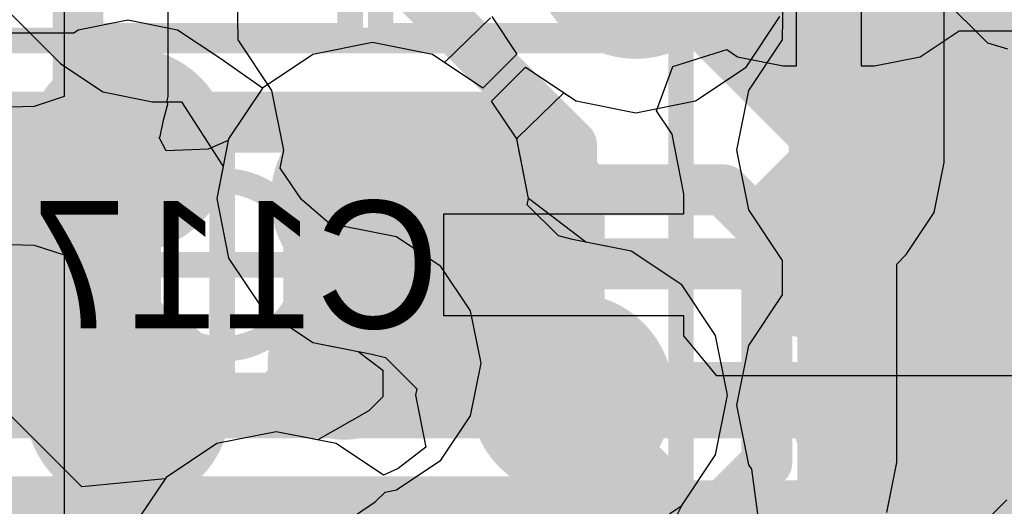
# Model space of a CAD drawing. Header units: millimetres. Extents: x -2 to 68, y -2 to 27.4.
# Tile 310 of 594: x 36.4 to 38.3, y 10.8 to 11.8. Entities that reach past the tile are written whole.
import ezdxf

# ---------------------------------------------------------------- set-up
doc = ezdxf.new("R2010")
doc.units = ezdxf.units.MM
for name, color, linetype in [('BottomLayer', 5, 'Continuous'), ('BottomPaste', 16, 'Continuous'), ('BottomSolder', 6, 'Continuous'), ('DrillGuide', 244, 'Continuous'), ('Mechanical10', 56, 'Continuous'), ('Mechanical17', 56, 'Continuous'), ('Mechanical6', 56, 'Continuous'), ('MidLayer1', 16, 'Continuous'), ('MidLayer2', 76, 'Continuous'), ('MidLayer3', 90, 'Continuous'), ('MidLayer4', 156, 'Continuous'), ('MidLayer5', 130, 'Continuous'), ('MidLayer6', 216, 'Continuous'), ('MidLayer7', 6, 'Continuous'), ('MidLayer8', 54, 'Continuous'), ('MultiLayer', 9, 'Continuous'), ('TopLayer', 1, 'Continuous'), ('TopPaste', 8, 'Continuous'), ('TopSolder', 216, 'Continuous'), ('ViaHoleLayer', 16, 'Continuous')]:
    doc.layers.add(name, color=color, linetype=linetype)

# ---------------------------------------------------------------- blocks, each defined once
blk = doc.blocks.new('CAP_0201_B_95')
at = {"layer": 'Mechanical6', "const_width": 0.05}
for points in [[(-0.53, 0.27), (-0.53, -0.27)], [(-0.53, 0.27), (0.53, 0.27)], [(-0.53, -0.27), (0.53, -0.27)]]:
    blk.add_lwpolyline(points, dxfattribs=at)
at = {"layer": 'Mechanical6', "const_width": 0.025}
for points in [[(-0.5425, 0.27, 1), (-0.5175, 0.27, 1)], [(-0.5425, 0.27, 1), (-0.5175, 0.27, 1)], [(-0.5425, -0.27, 1), (-0.5175, -0.27, 1)], [(-0.5425, -0.27, 1), (-0.5175, -0.27, 1)]]:
    blk.add_lwpolyline(points, format="xyb", close=True, dxfattribs=at)
blk = doc.blocks.new('CAP_0402_B_219')
at = {"layer": 'BottomLayer', "const_width": 0.1508}
for points in [[(-0.6746, 0.1392, 1), (-0.5238, 0.1392, 1)], [(-0.3462, 0.1392, 1), (-0.1954, 0.1392, 1)], [(0.1954, 0.1392, 1), (0.3462, 0.1392, 1)], [(0.5238, 0.1392, 1), (0.6746, 0.1392, 1)], [(-0.6746, -0.1392, 1), (-0.5238, -0.1392, 1)], [(-0.3462, -0.1392, 1), (-0.1954, -0.1392, 1)], [(0.1954, -0.1392, 1), (0.3462, -0.1392, 1)], [(0.5238, -0.1392, 1), (0.6746, -0.1392, 1)]]:
    blk.add_lwpolyline(points, format="xyb", close=True, dxfattribs=at)
at = {"layer": 'BottomLayer'}
for points in [[(-0.2708, 0.29), (-0.5992, 0.29), (-0.2708, -0.29), (-0.5992, -0.29)], [(0.2708, -0.29), (0.5992, -0.29), (0.2708, 0.29), (0.5992, 0.29)], [(-0.12, 0.1392), (-0.75, 0.1392), (-0.12, -0.1392), (-0.75, -0.1392)], [(0.12, -0.1392), (0.75, -0.1392), (0.12, 0.1392), (0.75, 0.1392)]]:
    blk.add_solid(points, dxfattribs=at)
at = {"layer": 'BottomPaste', "const_width": 0.1508}
for points in [[(-0.6746, 0.1392, 1), (-0.5238, 0.1392, 1)], [(-0.3462, 0.1392, 1), (-0.1954, 0.1392, 1)], [(0.1954, 0.1392, 1), (0.3462, 0.1392, 1)], [(0.5238, 0.1392, 1), (0.6746, 0.1392, 1)], [(-0.6746, -0.1392, 1), (-0.5238, -0.1392, 1)], [(-0.3462, -0.1392, 1), (-0.1954, -0.1392, 1)], [(0.1954, -0.1392, 1), (0.3462, -0.1392, 1)], [(0.5238, -0.1392, 1), (0.6746, -0.1392, 1)]]:
    blk.add_lwpolyline(points, format="xyb", close=True, dxfattribs=at)
at = {"layer": 'BottomPaste'}
for points in [[(-0.2708, 0.29), (-0.5992, 0.29), (-0.2708, -0.29), (-0.5992, -0.29)], [(0.2708, -0.29), (0.5992, -0.29), (0.2708, 0.29), (0.5992, 0.29)], [(-0.12, 0.1392), (-0.75, 0.1392), (-0.12, -0.1392), (-0.75, -0.1392)], [(0.12, -0.1392), (0.75, -0.1392), (0.12, 0.1392), (0.75, 0.1392)]]:
    blk.add_solid(points, dxfattribs=at)
at = {"layer": 'BottomSolder', "const_width": 0.1508}
for points in [[(-0.6746, 0.1392, 1), (-0.5238, 0.1392, 1)], [(-0.3462, 0.1392, 1), (-0.1954, 0.1392, 1)], [(0.1954, 0.1392, 1), (0.3462, 0.1392, 1)], [(0.5238, 0.1392, 1), (0.6746, 0.1392, 1)], [(-0.6746, -0.1392, 1), (-0.5238, -0.1392, 1)], [(-0.3462, -0.1392, 1), (-0.1954, -0.1392, 1)], [(0.1954, -0.1392, 1), (0.3462, -0.1392, 1)], [(0.5238, -0.1392, 1), (0.6746, -0.1392, 1)]]:
    blk.add_lwpolyline(points, format="xyb", close=True, dxfattribs=at)
at = {"layer": 'BottomSolder'}
for points in [[(-0.2708, 0.29), (-0.5992, 0.29), (-0.2708, -0.29), (-0.5992, -0.29)], [(0.2708, -0.29), (0.5992, -0.29), (0.2708, 0.29), (0.5992, 0.29)], [(-0.12, 0.1392), (-0.75, 0.1392), (-0.12, -0.1392), (-0.75, -0.1392)], [(0.12, -0.1392), (0.75, -0.1392), (0.12, 0.1392), (0.75, 0.1392)]]:
    blk.add_solid(points, dxfattribs=at)
at = {"layer": 'Mechanical10', "const_width": 0.12}
for points in [[(0.53, 0.28), (-0.53, 0.28)], [(-0.53, 0.28), (-0.53, -0.28)], [(0.53, 0.28), (0.53, -0.28)], [(0.53, -0.28), (-0.53, -0.28)]]:
    blk.add_lwpolyline(points, dxfattribs=at)
at = {"layer": 'Mechanical10', "const_width": 0.06}
for points in [[(-0.56, 0.28, 1), (-0.5, 0.28, 1)], [(-0.56, 0.28, 1), (-0.5, 0.28, 1)], [(0.5, 0.28, 1), (0.56, 0.28, 1)], [(0.5, 0.28, 1), (0.56, 0.28, 1)], [(-0.56, -0.28, 1), (-0.5, -0.28, 1)], [(-0.56, -0.28, 1), (-0.5, -0.28, 1)], [(0.5, -0.28, 1), (0.56, -0.28, 1)], [(0.5, -0.28, 1), (0.56, -0.28, 1)]]:
    blk.add_lwpolyline(points, format="xyb", close=True, dxfattribs=at)
at = {"layer": 'Mechanical6', "const_width": 0.05}
for points in [[(0.9, 0.44), (-0.9, 0.44)], [(-0.9, 0.44), (-0.9, -0.44)], [(0.9, 0.44), (0.9, -0.44)], [(0, 0.22), (0, -0.22)], [(0.22, 0), (-0.22, 0)], [(0.9, -0.44), (-0.9, -0.44)]]:
    blk.add_lwpolyline(points, dxfattribs=at)
at = {"layer": 'Mechanical6'}
for points, const_width in [([(-0.9125, 0.44, 1), (-0.8875, 0.44, 1)], 0.025), ([(-0.9125, 0.44, 1), (-0.8875, 0.44, 1)], 0.025), ([(0.8875, 0.44, 1), (0.9125, 0.44, 1)], 0.025), ([(0.8875, 0.44, 1), (0.9125, 0.44, 1)], 0.025), ([(-0.0125, 0.22, 1), (0.0125, 0.22, 1)], 0.025), ([(0.165, 0, 1), (-0.165, 0, 1)], 0.05), ([(-0.2325, 0, 1), (-0.2075, 0, 1)], 0.025), ([(-0.1775, 0, 1), (-0.1525, 0, 1)], 0.025), ([(0.1525, 0, 1), (0.1775, 0, 1)], 0.025), ([(0.2075, 0, 1), (0.2325, 0, 1)], 0.025), ([(-0.0125, -0.22, 1), (0.0125, -0.22, 1)], 0.025), ([(-0.9125, -0.44, 1), (-0.8875, -0.44, 1)], 0.025), ([(-0.9125, -0.44, 1), (-0.8875, -0.44, 1)], 0.025), ([(0.8875, -0.44, 1), (0.9125, -0.44, 1)], 0.025), ([(0.8875, -0.44, 1), (0.9125, -0.44, 1)], 0.025)]:
    blk.add_lwpolyline(points, format="xyb", close=True, dxfattribs=dict(at, const_width=const_width))
blk = doc.blocks.new('BGA486C50P27X27_1400X1400X125_227')
at = {"layer": 'TopLayer', "const_width": 0.1}
for points in [[(-4.55, -0.5, 1), (-4.45, -0.5, 1)], [(-4.05, -0.5, 1), (-3.95, -0.5, 1)], [(-4.55, -2, 1), (-4.45, -2, 1)], [(-4.05, -2, 1), (-3.95, -2, 1)]]:
    blk.add_lwpolyline(points, format="xyb", close=True, dxfattribs=at)
at = {"layer": 'TopPaste', "const_width": 0.1}
for points in [[(-4.55, -0.5, 1), (-4.45, -0.5, 1)], [(-4.05, -0.5, 1), (-3.95, -0.5, 1)], [(-4.55, -2, 1), (-4.45, -2, 1)], [(-4.05, -2, 1), (-3.95, -2, 1)]]:
    blk.add_lwpolyline(points, format="xyb", close=True, dxfattribs=at)
at = {"layer": 'TopSolder', "const_width": 0.2016}
for points in [[(-4.6008, -0.5, 1), (-4.3992, -0.5, 1)], [(-4.1008, -0.5, 1), (-3.8992, -0.5, 1)], [(-4.6008, -2, 1), (-4.3992, -2, 1)], [(-4.1008, -2, 1), (-3.8992, -2, 1)]]:
    blk.add_lwpolyline(points, format="xyb", close=True, dxfattribs=at)
blk = doc.blocks.new('CAP_0201_B_361')
at = {"layer": 'Mechanical6', "const_width": 0.05}
for points in [[(-0.53, 0.27), (-0.53, -0.27)], [(-0.53, 0.27), (0.53, 0.27)]]:
    blk.add_lwpolyline(points, dxfattribs=at)
at = {"layer": 'Mechanical6', "const_width": 0.025}
blk.add_lwpolyline([(-0.5425, 0.27, 1), (-0.5175, 0.27, 1)], format="xyb", close=True, dxfattribs=at)
blk.add_lwpolyline([(-0.5425, 0.27, 1), (-0.5175, 0.27, 1)], format="xyb", close=True, dxfattribs=at)
blk = doc.blocks.new('CAP_0201_B_379')
at = {"layer": 'Mechanical6', "const_width": 0.05}
for points in [[(-0.53, 0.27), (0.53, 0.27)], [(-0.53, 0.27), (-0.53, -0.27)], [(-0.53, -0.27), (0.53, -0.27)]]:
    blk.add_lwpolyline(points, dxfattribs=at)
at = {"layer": 'Mechanical6', "const_width": 0.025}
for points in [[(-0.5425, 0.27, 1), (-0.5175, 0.27, 1)], [(-0.5425, 0.27, 1), (-0.5175, 0.27, 1)], [(-0.5425, -0.27, 1), (-0.5175, -0.27, 1)], [(-0.5425, -0.27, 1), (-0.5175, -0.27, 1)]]:
    blk.add_lwpolyline(points, format="xyb", close=True, dxfattribs=at)
blk = doc.blocks.new('CAP_0201_B_384')
at = {"layer": 'Mechanical6', "const_width": 0.05}
for points in [[(-0.53, 0.27), (-0.53, -0.27)], [(-0.53, 0.27), (0.53, 0.27)], [(-0.53, -0.27), (0.53, -0.27)]]:
    blk.add_lwpolyline(points, dxfattribs=at)
at = {"layer": 'Mechanical6', "const_width": 0.025}
for points in [[(-0.5425, 0.27, 1), (-0.5175, 0.27, 1)], [(-0.5425, 0.27, 1), (-0.5175, 0.27, 1)], [(-0.5425, -0.27, 1), (-0.5175, -0.27, 1)], [(-0.5425, -0.27, 1), (-0.5175, -0.27, 1)]]:
    blk.add_lwpolyline(points, format="xyb", close=True, dxfattribs=at)

msp = doc.modelspace()

# ---------------------------------------------------------------- linework, layer by layer
at = {"layer": 'BottomLayer'}
for p, q in [((37.9365, 11.6655), (37.9365, 11.975)), ((37.9365, 11.6655), (37.9365, 11.975)), ((38.0635, 11.975), (38.0635, 11.6655)), ((38.0635, 11.975), (38.0635, 11.6655)), ((38.1794, 11.6834), (38.2557, 11.7343)), ((38.1794, 11.6834), (38.2557, 11.7343)), ((38.2557, 11.7343), (38.3694, 11.7343)), ((38.2557, 11.7343), (38.3694, 11.7343)), ((37.6939, 11.6642), (37.7996, 11.6974)), ((37.6939, 11.6642), (37.7996, 11.6974)), ((37.7996, 11.6974), (37.8206, 11.6834)), ((37.7996, 11.6974), (37.8206, 11.6834)), ((37.8206, 11.6834), (37.9106, 11.6655)), ((37.8206, 11.6834), (37.9106, 11.6655)), ((37.9106, 11.6655), (37.9365, 11.6655)), ((37.9106, 11.6655), (37.9365, 11.6655)), ((38.0635, 11.6655), (38.0894, 11.6655)), ((38.0635, 11.6655), (38.0894, 11.6655)), ((38.0894, 11.6655), (38.1794, 11.6834)), ((38.0894, 11.6655), (38.1794, 11.6834)), ((37.6621, 11.5771), (37.6939, 11.6642)), ((37.6621, 11.5771), (37.6939, 11.6642)), ((37.6925, 11.5316), (37.6621, 11.5771)), ((37.6925, 11.5316), (37.6621, 11.5771)), ((37.7159, 11.4142), (37.6925, 11.5316)), ((37.7159, 11.4142), (37.6925, 11.5316)), ((37.7159, 11.375), (37.7159, 11.4142)), ((37.7159, 11.375), (37.7159, 11.4142)), ((37.245, 11.175), (37.245, 11.375)), ((37.245, 11.375), (37.7159, 11.375)), ((37.245, 11.175), (37.245, 11.375)), ((37.245, 11.375), (37.7159, 11.375)), ((37.7159, 11.175), (37.245, 11.175)), ((37.7159, 11.175), (37.245, 11.175)), ((37.7159, 11.1358), (37.7159, 11.175)), ((37.7159, 11.1358), (37.7159, 11.175)), ((37.7802, 11.0575), (37.7159, 11.1358)), ((37.7802, 11.0575), (37.7159, 11.1358)), ((38.5174, 11.0575), (37.7802, 11.0575)), ((38.5174, 11.0575), (37.7802, 11.0575))]:
    msp.add_line(p, q, dxfattribs=at)
for points, const_width in [([(37.9, 11.2786, 1), (38.05, 11.2786, 1)], 0.15), ([(36.3375, 11.275, 1), (36.4125, 11.275, 1)], 0.075), ([(37.22, 11.275, 1), (37.27, 11.275, 1)], 0.05), ([(37.2218, 11.2768, 1), (37.2718, 11.2768, 1)], 0.05), ([(37.2218, 11.2768, 1), (37.2718, 11.2768, 1)], 0.05), ([(37.9482, 11.2768, 1), (37.9982, 11.2768, 1)], 0.05), ([(37.9482, 11.2768, 1), (37.9982, 11.2768, 1)], 0.05), ([(37.95, 11.2786, 1), (38, 11.2786, 1)], 0.05)]:
    msp.add_lwpolyline(points, format="xyb", close=True, dxfattribs=dict(at, const_width=const_width))
for points, const_width in [([(35.8212, 11.275), (36.375, 11.275)], 0.15), ([(37.245, 11.275), (37.2468, 11.2768)], 0.1), ([(37.2468, 11.2768), (37.9732, 11.2768)], 0.1), ([(37.9732, 11.2768), (37.975, 11.2786)], 0.1), ([(35.1812, 10.8026), (38.623, 10.8026)], 0.1)]:
    msp.add_lwpolyline(points, dxfattribs=dict(at, const_width=const_width))
at = {"layer": 'DrillGuide'}
for points, const_width in [([(36.6, 11.5, 1), (36.65, 11.5, 1)], 0.05), ([(38.1, 11.5, 1), (38.15, 11.5, 1)], 0.05), ([(37.0552, 11.4053, 1), (37.1552, 11.4053, 1)], 0.1), ([(37.95, 11.2786, 1), (38, 11.2786, 1)], 0.05), ([(37.0241, 11.0819, 1), (37.0741, 11.0819, 1)], 0.05), ([(37.4453, 11.0195, 1), (37.5453, 11.0195, 1)], 0.1), ([(38.1, 11, 1), (38.15, 11, 1)], 0.05)]:
    msp.add_lwpolyline(points, format="xyb", close=True, dxfattribs=dict(at, const_width=const_width))
at = {"layer": 'MidLayer1'}
for p, q in [((38.3117, 11.7098), (37.992, 12.0295)), ((36.625, 11.7549), (36.5275, 11.7355)), ((36.7225, 11.7355), (36.625, 11.7549)), ((37.3366, 11.7598), (37.2463, 11.6718)), ((36.5189, 11.7298), (36.2228, 11.7298)), ((36.5275, 11.7355), (36.5189, 11.7298)), ((36.8052, 11.6802), (36.7225, 11.7355)), ((37.1052, 11.7112), (36.9882, 11.6879)), ((37.2223, 11.6879), (37.1052, 11.7112)), ((38.3513, 11.6982), (38.3117, 11.7098)), ((36.9882, 11.6879), (36.889, 11.6216)), ((37.2463, 11.6718), (37.2223, 11.6879)), ((36.889, 11.6216), (36.8052, 11.6802))]:
    msp.add_line(p, q, dxfattribs=at)
for points, const_width in [([(37.5214, 11.8791, 1), (37.7214, 11.8791, 1)], 0.2), ([(36.55, 11.5, 1), (36.7, 11.5, 1)], 0.15), ([(38.05, 11.5, 1), (38.2, 11.5, 1)], 0.15), ([(37.0052, 11.4053, 1), (37.2052, 11.4053, 1)], 0.2), ([(38.0875, 11.5, 1), (38.1625, 11.5, 1)], 0.075), ([(36.6, 11.5, 1), (36.65, 11.5, 1)], 0.05), ([(36.5749, 11.4749, 1), (36.6249, 11.4749, 1)], 0.05), ([(36.5749, 11.4749, 1), (36.6249, 11.4749, 1)], 0.05), ([(37.0677, 11.4053, 1), (37.1427, 11.4053, 1)], 0.075), ([(37.0397, 11.3772, 1), (37.1147, 11.3772, 1)], 0.075), ([(37.0397, 11.3772, 1), (37.1147, 11.3772, 1)], 0.075), ([(36.9741, 11.0819, 1), (37.1241, 11.0819, 1)], 0.15), ([(37.3953, 11.0195, 1), (37.5953, 11.0195, 1)], 0.2), ([(37.0397, 11.11, 1), (37.1147, 11.11, 1)], 0.075), ([(37.0397, 11.11, 1), (37.1147, 11.11, 1)], 0.075), ([(37.0116, 11.0819, 1), (37.0866, 11.0819, 1)], 0.075), ([(38.05, 11, 1), (38.2, 11, 1)], 0.15), ([(37.4578, 11.0195, 1), (37.5328, 11.0195, 1)], 0.075), ([(37.4676, 11.0098, 1), (37.5426, 11.0098, 1)], 0.075), ([(37.4676, 11.0098, 1), (37.5426, 11.0098, 1)], 0.075), ([(38.0777, 11.0098, 1), (38.1527, 11.0098, 1)], 0.075), ([(38.0777, 11.0098, 1), (38.1527, 11.0098, 1)], 0.075), ([(38.0875, 11, 1), (38.1625, 11, 1)], 0.075), ([(36.8164, 10.6418, 1), (37.0163, 10.6418, 1)], 0.2)]:
    msp.add_lwpolyline(points, format="xyb", close=True, dxfattribs=dict(at, const_width=const_width))
for points, const_width in [([(37.7937, 11.8312), (38.125, 11.5)], 0.15), ([(36.5999, 11.4749), (36.625, 11.5)], 0.1), ([(36.1269, 11.4749), (36.5999, 11.4749)], 0.1), ([(37.0772, 11.3772), (37.1052, 11.4053)], 0.15), ([(37.0772, 11.11), (37.0772, 11.3772)], 0.15), ([(37.0491, 11.0819), (37.0772, 11.11)], 0.15), ([(37.4953, 11.0195), (37.5051, 11.0098)], 0.15), ([(37.5051, 11.0098), (38.1152, 11.0098)], 0.15), ([(38.1152, 11.0098), (38.125, 11)], 0.15)]:
    msp.add_lwpolyline(points, dxfattribs=dict(at, const_width=const_width))
at = {"layer": 'MidLayer2'}
for p, q in [((38.2263, 11.4755), (38.2263, 12.0357)), ((36.3355, 11.8275), (36.4933, 11.6698)), ((36.4933, 11.6698), (36.5759, 11.6145)), ((36.5759, 11.6145), (36.6735, 11.5951)), ((36.6735, 11.5951), (36.7301, 11.5951)), ((36.7301, 11.5951), (36.8118, 11.4681)), ((38.2069, 11.3779), (38.2263, 11.4755)), ((36.8118, 11.4681), (36.7994, 11.4053)), ((36.7994, 11.4053), (36.8226, 11.2883)), ((38.1517, 11.2952), (38.2069, 11.3779)), ((36.8226, 11.2883), (36.8889, 11.189)), ((38.1331, 11.2767), (38.1517, 11.2952)), ((38.1331, 10.8871), (38.1331, 11.2767)), ((36.8889, 11.189), (36.9882, 11.1227)), ((36.9882, 11.1227), (37.077, 11.1051)), ((37.077, 11.1051), (37.1252, 11.0684)), ((37.1252, 11.0684), (37.125, 11.016)), ((37.125, 11.016), (37.0979, 10.9889)), ((37.0979, 10.9889), (36.9977, 10.9315)), ((36.9163, 10.9477), (36.7993, 10.9244)), ((36.9977, 10.9315), (36.9163, 10.9477)), ((36.7993, 10.9244), (36.7001, 10.8581)), ((38.1137, 10.7895), (38.1331, 10.8871)), ((36.7001, 10.8581), (36.6338, 10.7589))]:
    msp.add_line(p, q, dxfattribs=at)
for points, const_width in [([(37.5214, 11.8791, 1), (37.7214, 11.8791, 1)], 0.2), ([(37.0052, 11.4053, 1), (37.2052, 11.4053, 1)], 0.2), ([(37.4703, 11.5102, 1), (37.5203, 11.5102, 1)], 0.05), ([(37.4703, 11.5102, 1), (37.5203, 11.5102, 1)], 0.05), ([(37.9464, 11.4755, 1), (37.9964, 11.4755, 1)], 0.05), ([(37.9464, 11.4755, 1), (37.9964, 11.4755, 1)], 0.05), ([(37.8532, 11.3823, 1), (37.9032, 11.3823, 1)], 0.05), ([(37.8532, 11.3823, 1), (37.9032, 11.3823, 1)], 0.05), ([(37.3953, 11.0195, 1), (37.5953, 11.0195, 1)], 0.2), ([(37.4703, 11.0195, 1), (37.5203, 11.0195, 1)], 0.05), ([(37.8532, 10.8871, 1), (37.9032, 10.8871, 1)], 0.05), ([(37.8532, 10.8871, 1), (37.9032, 10.8871, 1)], 0.05), ([(36.8164, 10.6418, 1), (37.0163, 10.6418, 1)], 0.2)]:
    msp.add_lwpolyline(points, format="xyb", close=True, dxfattribs=dict(at, const_width=const_width))
at = {"layer": 'MidLayer2', "const_width": 0.1}
for points in [[(37.9714, 11.4755), (37.9714, 12.0357)], [(37.1555, 11.85), (37.4953, 11.5102)], [(37.4953, 11.0195), (37.4953, 11.5102)], [(37.8782, 11.3823), (37.9714, 11.4755)], [(37.8782, 10.8871), (37.8782, 11.3823)], [(37.4634, 10.4723), (37.8782, 10.8871)]]:
    msp.add_lwpolyline(points, dxfattribs=at)
at = {"layer": 'MidLayer3'}
for p, q in [((37.8377, 11.6628), (37.904, 11.762)), ((37.3366, 11.7598), (37.2463, 11.6718)), ((37.1052, 11.7112), (36.9882, 11.6879)), ((37.2223, 11.6879), (37.1052, 11.7112)), ((36.9882, 11.6879), (36.8889, 11.6216)), ((37.2463, 11.6718), (37.2223, 11.6879)), ((37.7385, 11.5965), (37.8377, 11.6628)), ((36.8889, 11.6216), (36.8226, 11.5224)), ((37.3901, 11.5246), (37.4803, 11.6126)), ((37.4803, 11.6126), (37.5044, 11.5965)), ((37.5044, 11.5965), (37.6214, 11.5732)), ((37.6214, 11.5732), (37.7385, 11.5965)), ((36.8226, 11.5224), (36.7994, 11.4053)), ((37.388, 11.5215), (37.3901, 11.5246)), ((37.4111, 11.4053), (37.388, 11.5215)), ((36.7994, 11.4053), (36.8226, 11.2883)), ((37.5236, 11.3198), (37.4111, 11.4053)), ((37.6124, 11.3021), (37.5236, 11.3198)), ((37.7116, 11.2358), (37.6124, 11.3021)), ((36.8226, 11.2883), (36.8889, 11.189)), ((37.7779, 11.1366), (37.7116, 11.2358)), ((36.8889, 11.189), (36.9882, 11.1227)), ((37.8012, 11.0195), (37.7779, 11.1366)), ((36.9882, 11.1227), (37.077, 11.1051)), ((37.077, 11.1051), (37.1252, 11.0684)), ((37.1252, 11.0684), (37.125, 11.016)), ((37.125, 11.016), (37.0979, 10.9889)), ((37.7779, 10.9024), (37.8012, 11.0195)), ((37.0979, 10.9889), (36.9977, 10.9315)), ((36.9163, 10.9477), (36.7993, 10.9244)), ((36.9977, 10.9315), (36.9163, 10.9477)), ((36.7993, 10.9244), (36.7001, 10.8581)), ((37.7116, 10.8032), (37.7779, 10.9024)), ((36.7001, 10.8581), (36.6338, 10.7589)), ((37.6545, 10.6885), (37.7116, 10.8032)), ((37.7116, 10.8032), (37.7116, 10.8032))]:
    msp.add_line(p, q, dxfattribs=at)
at = {"layer": 'MidLayer3', "const_width": 0.2}
for points in [[(37.5214, 11.8791, 1), (37.7214, 11.8791, 1)], [(37.0052, 11.4053, 1), (37.2052, 11.4053, 1)], [(37.3953, 11.0195, 1), (37.5953, 11.0195, 1)], [(36.8164, 10.6418, 1), (37.0163, 10.6418, 1)]]:
    msp.add_lwpolyline(points, format="xyb", close=True, dxfattribs=at)
at = {"layer": 'MidLayer4'}
for p, q in [((37.8377, 11.6628), (37.904, 11.762)), ((37.3366, 11.7598), (37.2463, 11.6718)), ((37.1052, 11.7112), (36.9882, 11.6879)), ((37.2223, 11.6879), (37.1052, 11.7112)), ((36.9882, 11.6879), (36.8889, 11.6216)), ((37.2463, 11.6718), (37.2223, 11.6879)), ((37.7385, 11.5965), (37.8377, 11.6628)), ((36.8889, 11.6216), (36.8226, 11.5224)), ((37.3901, 11.5246), (37.4803, 11.6126)), ((37.4803, 11.6126), (37.5044, 11.5965)), ((37.5044, 11.5965), (37.6214, 11.5732)), ((37.6214, 11.5732), (37.7385, 11.5965)), ((36.8226, 11.5224), (36.7994, 11.4053)), ((37.388, 11.5215), (37.3901, 11.5246)), ((37.4111, 11.4053), (37.388, 11.5215)), ((36.7994, 11.4053), (36.8226, 11.2883)), ((37.5236, 11.3198), (37.4111, 11.4053)), ((37.6124, 11.3021), (37.5236, 11.3198)), ((37.7116, 11.2358), (37.6124, 11.3021)), ((36.8226, 11.2883), (36.8889, 11.189)), ((37.7779, 11.1366), (37.7116, 11.2358)), ((36.8889, 11.189), (36.9882, 11.1227)), ((37.8012, 11.0195), (37.7779, 11.1366)), ((36.9882, 11.1227), (37.077, 11.1051)), ((37.077, 11.1051), (37.1252, 11.0684)), ((37.1252, 11.0684), (37.125, 11.016)), ((36.5349, 10.8395), (36.3567, 11.0176)), ((37.125, 11.016), (37.0979, 10.9889)), ((37.7779, 10.9024), (37.8012, 11.0195)), ((37.0979, 10.9889), (36.9977, 10.9315)), ((36.9163, 10.9477), (36.7993, 10.9244)), ((36.9977, 10.9315), (36.9163, 10.9477)), ((36.7993, 10.9244), (36.7001, 10.8581)), ((37.7116, 10.8032), (37.7779, 10.9024)), ((36.6984, 10.8556), (36.5349, 10.8395)), ((36.7001, 10.8581), (36.6984, 10.8556)), ((37.6545, 10.6885), (37.7116, 10.8032)), ((37.7116, 10.8032), (37.7116, 10.8032))]:
    msp.add_line(p, q, dxfattribs=at)
for points, const_width in [([(37.5214, 11.8791, 1), (37.7214, 11.8791, 1)], 0.2), ([(37.0052, 11.4053, 1), (37.2052, 11.4053, 1)], 0.2), ([(37.9, 11.2786, 1), (38.05, 11.2786, 1)], 0.15), ([(37.3953, 11.0195, 1), (37.5953, 11.0195, 1)], 0.2), ([(36.8164, 10.6418, 1), (37.0163, 10.6418, 1)], 0.2)]:
    msp.add_lwpolyline(points, format="xyb", close=True, dxfattribs=dict(at, const_width=const_width))
at = {"layer": 'MidLayer5', "const_width": 0.1}
for points in [[(36.5273, 10.2547), (36.5273, 12.6163)], [(37.6214, 11.8791), (38.1882, 11.3123)], [(37.1052, 11.4053), (37.1221, 11.4221)], [(37.1221, 11.4221), (37.794, 11.4221)], [(37.794, 11.4221), (37.9882, 11.228)], [(38.1882, 9.7381), (38.1882, 11.3123)], [(37.9882, 9.6553), (37.9882, 11.228)], [(37.4953, 11.0195), (37.7882, 10.7267)]]:
    msp.add_lwpolyline(points, dxfattribs=at)
at = {"layer": 'MidLayer5'}
for points, const_width in [([(37.5214, 11.8791, 1), (37.7214, 11.8791, 1)], 0.2), ([(37.0052, 11.4053, 1), (37.2052, 11.4053, 1)], 0.2), ([(37.0971, 11.4221, 1), (37.1471, 11.4221, 1)], 0.05), ([(37.0971, 11.4221, 1), (37.1471, 11.4221, 1)], 0.05), ([(37.769, 11.4221, 1), (37.819, 11.4221, 1)], 0.05), ([(37.769, 11.4221, 1), (37.819, 11.4221, 1)], 0.05), ([(37.0802, 11.4053, 1), (37.1302, 11.4053, 1)], 0.05), ([(38.1632, 11.3123, 1), (38.2132, 11.3123, 1)], 0.05), ([(38.1632, 11.3123, 1), (38.2132, 11.3123, 1)], 0.05), ([(37.9632, 11.228, 1), (38.0132, 11.228, 1)], 0.05), ([(37.9632, 11.228, 1), (38.0132, 11.228, 1)], 0.05), ([(37.3953, 11.0195, 1), (37.5953, 11.0195, 1)], 0.2), ([(37.4703, 11.0195, 1), (37.5203, 11.0195, 1)], 0.05), ([(36.8164, 10.6418, 1), (37.0163, 10.6418, 1)], 0.2)]:
    msp.add_lwpolyline(points, format="xyb", close=True, dxfattribs=dict(at, const_width=const_width))
at = {"layer": 'MidLayer6'}
for p, q in [((37.3388, 11.762), (37.3881, 11.6882)), ((37.8377, 11.6628), (37.904, 11.762)), ((37.1052, 11.7112), (36.9882, 11.6879)), ((37.2223, 11.6879), (37.1052, 11.7112)), ((36.9882, 11.6879), (36.8889, 11.6216)), ((37.3215, 11.6216), (37.2223, 11.6879)), ((37.3881, 11.6882), (37.3215, 11.6216)), ((37.3385, 11.5962), (37.4051, 11.6628)), ((37.4051, 11.6628), (37.5044, 11.5965)), ((37.7385, 11.5965), (37.8377, 11.6628)), ((36.8889, 11.6216), (36.8226, 11.5224)), ((37.3878, 11.5224), (37.3385, 11.5962)), ((37.5044, 11.5965), (37.6214, 11.5732)), ((37.6214, 11.5732), (37.7385, 11.5965)), ((36.8226, 11.5224), (36.7994, 11.4053)), ((37.4111, 11.4053), (37.3878, 11.5224)), ((36.7994, 11.4053), (36.8226, 11.2883)), ((37.4086, 11.3929), (37.4111, 11.4053)), ((37.4699, 11.3317), (37.4086, 11.3929)), ((37.4971, 11.325), (37.4699, 11.3317)), ((37.6124, 11.3021), (37.4971, 11.325)), ((37.7116, 11.2358), (37.6124, 11.3021)), ((36.8226, 11.2883), (36.8889, 11.189)), ((37.7779, 11.1366), (37.7116, 11.2358)), ((36.8889, 11.189), (36.9882, 11.1227)), ((37.8012, 11.0195), (37.7779, 11.1366)), ((36.9882, 11.1227), (37.1035, 11.0998)), ((37.1035, 11.0998), (37.1307, 11.0931)), ((37.1307, 11.0931), (37.1919, 11.0319)), ((37.1919, 11.0319), (37.1895, 11.0195)), ((37.1895, 11.0195), (37.2097, 10.9177)), ((37.7779, 10.9024), (37.8012, 11.0195)), ((36.9163, 10.9477), (36.7993, 10.9244)), ((37.0334, 10.9244), (36.9163, 10.9477)), ((36.7993, 10.9244), (36.7001, 10.8581)), ((37.1266, 10.8622), (37.0334, 10.9244)), ((37.2097, 10.9177), (37.1552, 10.8755)), ((37.7116, 10.8032), (37.7779, 10.9024)), ((37.1552, 10.8755), (37.1266, 10.8622)), ((36.7001, 10.8581), (36.6338, 10.7589)), ((37.6873, 10.7869), (37.7116, 10.8032)), ((38.3494, 10.8139), (38.0198, 10.4843))]:
    msp.add_line(p, q, dxfattribs=at)
at = {"layer": 'MidLayer6', "const_width": 0.2}
for points in [[(37.5214, 11.8791, 1), (37.7214, 11.8791, 1)], [(37.0052, 11.4053, 1), (37.2052, 11.4053, 1)], [(37.3953, 11.0195, 1), (37.5953, 11.0195, 1)], [(36.8164, 10.6418, 1), (37.0163, 10.6418, 1)]]:
    msp.add_lwpolyline(points, format="xyb", close=True, dxfattribs=at)
at = {"layer": 'MidLayer7'}
for p, q in [((36.5, 12.25), (36.5, 11.6051)), ((36.7039, 11.6051), (36.7039, 12.25)), ((37.8377, 11.6628), (37.904, 11.762)), ((37.3366, 11.7598), (37.2463, 11.6718)), ((37.1052, 11.7112), (36.9882, 11.6879)), ((37.2223, 11.6879), (37.1052, 11.7112)), ((36.9882, 11.6879), (36.8889, 11.6216)), ((37.2463, 11.6718), (37.2223, 11.6879)), ((37.7385, 11.5965), (37.8377, 11.6628)), ((36.8889, 11.6216), (36.8226, 11.5224)), ((37.3901, 11.5246), (37.4803, 11.6126)), ((37.4803, 11.6126), (37.5044, 11.5965)), ((36.5, 11.6051), (36.4415, 11.5857)), ((36.6947, 11.5589), (36.7034, 11.5901)), ((36.7024, 11.5977), (36.7039, 11.6051)), ((36.7034, 11.5901), (36.7024, 11.5977)), ((37.5044, 11.5965), (37.6214, 11.5732)), ((37.6214, 11.5732), (37.7385, 11.5965)), ((36.4415, 11.5857), (36.373, 11.584)), ((36.6884, 11.527), (36.6947, 11.5589)), ((36.6868, 11.5247), (36.6884, 11.527)), ((36.7003, 11.4984), (36.6868, 11.5247)), ((36.822, 11.5192), (36.7829, 11.502)), ((36.8226, 11.5224), (36.822, 11.5192)), ((37.388, 11.5215), (37.3901, 11.5246)), ((37.4111, 11.4053), (37.388, 11.5215)), ((36.7829, 11.502), (36.7003, 11.4984)), ((37.5236, 11.3198), (37.4111, 11.4053)), ((37.6124, 11.3021), (37.5236, 11.3198)), ((36.373, 11.3157), (36.4415, 11.3139)), ((36.4415, 11.3139), (36.5, 11.2945)), ((37.7116, 11.2358), (37.6124, 11.3021)), ((36.5, 11.2945), (36.5, 10.25)), ((37.7779, 11.1366), (37.7116, 11.2358)), ((37.8012, 11.0195), (37.7779, 11.1366)), ((37.7779, 10.9024), (37.8012, 11.0195)), ((37.7116, 10.8032), (37.7779, 10.9024)), ((37.6545, 10.6885), (37.7116, 10.8032)), ((37.7116, 10.8032), (37.7116, 10.8032))]:
    msp.add_line(p, q, dxfattribs=at)
at = {"layer": 'MidLayer7', "const_width": 0.2}
for points in [[(37.5214, 11.8791, 1), (37.7214, 11.8791, 1)], [(37.0052, 11.4053, 1), (37.2052, 11.4053, 1)], [(37.3953, 11.0195, 1), (37.5953, 11.0195, 1)], [(36.8164, 10.6418, 1), (37.0163, 10.6418, 1)]]:
    msp.add_lwpolyline(points, format="xyb", close=True, dxfattribs=at)
at = {"layer": 'MidLayer8'}
for p, q in [((37.3366, 11.7598), (37.2463, 11.6718)), ((37.1052, 11.7112), (36.9882, 11.6879)), ((37.2223, 11.6879), (37.1052, 11.7112)), ((36.9882, 11.6879), (36.8889, 11.6216)), ((37.2463, 11.6718), (37.2223, 11.6879)), ((36.8889, 11.6216), (36.8226, 11.5224)), ((36.8226, 11.5224), (36.7994, 11.4053)), ((36.7994, 11.4053), (36.8226, 11.2883)), ((36.8226, 11.2883), (36.8889, 11.189)), ((36.8889, 11.189), (36.9882, 11.1227)), ((36.9882, 11.1227), (37.077, 11.1051)), ((37.077, 11.1051), (37.1252, 11.0684)), ((37.1252, 11.0684), (37.125, 11.016)), ((37.125, 11.016), (37.0979, 10.9889)), ((37.0979, 10.9889), (36.9977, 10.9315)), ((36.9163, 10.9477), (36.7993, 10.9244)), ((36.9977, 10.9315), (36.9163, 10.9477)), ((36.7993, 10.9244), (36.7001, 10.8581)), ((36.7001, 10.8581), (36.6338, 10.7589))]:
    msp.add_line(p, q, dxfattribs=at)
at = {"layer": 'MidLayer8', "const_width": 0.5}
for points in [[(38.2028, 10.7642), (38.2028, 12.4178)], [(37.9882, 10.5496), (38.2028, 10.7642)]]:
    msp.add_lwpolyline(points, dxfattribs=at)
at = {"layer": 'MidLayer8'}
for points, const_width in [([(37.5214, 11.8791, 1), (37.7214, 11.8791, 1)], 0.2), ([(37.0052, 11.4053, 1), (37.2052, 11.4053, 1)], 0.2), ([(37.3953, 11.0195, 1), (37.5953, 11.0195, 1)], 0.2), ([(38.0778, 10.7642, 1), (38.3278, 10.7642, 1)], 0.25), ([(38.0778, 10.7642, 1), (38.3278, 10.7642, 1)], 0.25), ([(36.8164, 10.6418, 1), (37.0163, 10.6418, 1)], 0.2)]:
    msp.add_lwpolyline(points, format="xyb", close=True, dxfattribs=dict(at, const_width=const_width))
at = {"layer": 'MultiLayer'}
for points, const_width in [([(37.5214, 11.8791, 1), (37.7214, 11.8791, 1)], 0.2), ([(36.55, 11.5, 1), (36.7, 11.5, 1)], 0.15), ([(38.05, 11.5, 1), (38.2, 11.5, 1)], 0.15), ([(37.0052, 11.4053, 1), (37.2052, 11.4053, 1)], 0.2), ([(37.9, 11.2786, 1), (38.05, 11.2786, 1)], 0.15), ([(36.9741, 11.0819, 1), (37.1241, 11.0819, 1)], 0.15), ([(37.3953, 11.0195, 1), (37.5953, 11.0195, 1)], 0.2), ([(38.05, 11, 1), (38.2, 11, 1)], 0.15), ([(36.8164, 10.6418, 1), (37.0163, 10.6418, 1)], 0.2)]:
    msp.add_lwpolyline(points, format="xyb", close=True, dxfattribs=dict(at, const_width=const_width))
at = {"layer": 'TopLayer'}
for p, q in [((36.8413, 11.7163), (36.8391, 11.8705)), ((36.8413, 11.7163), (36.8391, 11.8705)), ((37.9109, 11.8705), (37.9087, 11.7163)), ((37.9109, 11.8705), (37.9087, 11.7163)), ((36.9076, 11.6171), (36.8413, 11.7163)), ((36.9076, 11.6171), (36.8413, 11.7163)), ((37.9087, 11.7163), (37.8424, 11.6171)), ((37.9087, 11.7163), (37.8424, 11.6171)), ((36.9309, 11.5), (36.9076, 11.6171)), ((36.9309, 11.5), (36.9076, 11.6171)), ((37.8424, 11.6171), (37.8191, 11.5)), ((37.8424, 11.6171), (37.8191, 11.5)), ((36.9238, 11.4644), (36.9309, 11.5)), ((36.9238, 11.4644), (36.9309, 11.5)), ((37.8191, 11.5), (37.8424, 11.3829)), ((37.8191, 11.5), (37.8424, 11.3829)), ((36.9659, 11.4033), (36.9238, 11.4644)), ((36.9659, 11.4033), (36.9238, 11.4644)), ((37.0271, 11.3506), (36.9659, 11.4033)), ((37.0271, 11.3506), (36.9659, 11.4033)), ((37.8424, 11.3829), (37.9087, 11.2837)), ((37.8424, 11.3829), (37.9087, 11.2837)), ((37.0491, 11.3506), (37.0271, 11.3506)), ((37.0491, 11.3506), (37.0271, 11.3506)), ((37.1519, 11.3301), (37.0491, 11.3506)), ((37.1519, 11.3301), (37.0491, 11.3506)), ((37.2391, 11.2719), (37.1519, 11.3301)), ((37.2391, 11.2719), (37.1519, 11.3301)), ((37.9087, 11.2837), (37.9087, 11.2163)), ((37.9087, 11.2837), (37.9087, 11.2163)), ((37.2973, 11.1847), (37.2391, 11.2719)), ((37.2973, 11.1847), (37.2391, 11.2719)), ((37.9087, 11.2163), (37.8424, 11.1171)), ((37.9087, 11.2163), (37.8424, 11.1171)), ((37.3178, 11.0819), (37.2973, 11.1847)), ((37.3178, 11.0819), (37.2973, 11.1847)), ((37.8424, 11.1171), (37.8191, 11)), ((37.8424, 11.1171), (37.8191, 11)), ((37.2973, 10.9791), (37.3178, 11.0819)), ((37.2973, 10.9791), (37.3178, 11.0819)), ((37.8191, 11), (37.8424, 10.8829)), ((37.8191, 11), (37.8424, 10.8829)), ((37.2391, 10.8919), (37.2973, 10.9791)), ((37.2391, 10.8919), (37.2973, 10.9791)), ((37.1519, 10.8337), (37.2391, 10.8919)), ((37.1519, 10.8337), (37.2391, 10.8919)), ((37.8424, 10.8829), (37.8482, 10.8743)), ((37.8424, 10.8829), (37.8482, 10.8743)), ((37.8482, 10.8743), (37.8649, 10.7514)), ((37.8482, 10.8743), (37.8649, 10.7514)), ((37.1104, 10.81), (37.1296, 10.8292)), ((37.1104, 10.81), (37.1296, 10.8292)), ((37.1296, 10.8292), (37.1519, 10.8337)), ((37.1296, 10.8292), (37.1519, 10.8337)), ((37.0232, 10.7518), (37.1104, 10.81)), ((37.0232, 10.7518), (37.1104, 10.81))]:
    msp.add_line(p, q, dxfattribs=at)
for points, const_width in [([(36.55, 11.5, 1), (36.7, 11.5, 1)], 0.15), ([(38.05, 11.5, 1), (38.2, 11.5, 1)], 0.15), ([(36.9741, 11.0819, 1), (37.1241, 11.0819, 1)], 0.15), ([(36.9705, 11.0819, 1), (37.034, 11.0819, 1)], 0.0635), ([(36.9705, 11.0819, 1), (37.034, 11.0819, 1)], 0.0635), ([(37.0173, 11.0819, 1), (37.0808, 11.0819, 1)], 0.0635), ([(38.05, 11, 1), (38.2, 11, 1)], 0.15), ([(36.5932, 11, 1), (36.6567, 11, 1)], 0.0635), ([(36.8886, 11, 1), (36.9521, 11, 1)], 0.0635), ([(36.8886, 11, 1), (36.9521, 11, 1)], 0.0635)]:
    msp.add_lwpolyline(points, format="xyb", close=True, dxfattribs=dict(at, const_width=const_width))
at = {"layer": 'TopLayer', "const_width": 0.127}
for points in [[(36.9204, 11), (37.0023, 11.0819)], [(37.0023, 11.0819), (37.0491, 11.0819)], [(36.625, 11), (36.9204, 11)]]:
    msp.add_lwpolyline(points, dxfattribs=at)
at = {"layer": 'ViaHoleLayer'}
for points, const_width in [([(36.6, 11.5, 1), (36.65, 11.5, 1)], 0.05), ([(38.1, 11.5, 1), (38.15, 11.5, 1)], 0.05), ([(37.0552, 11.4053, 1), (37.1552, 11.4053, 1)], 0.1), ([(37.95, 11.2786, 1), (38, 11.2786, 1)], 0.05), ([(37.0241, 11.0819, 1), (37.0741, 11.0819, 1)], 0.05), ([(37.4453, 11.0195, 1), (37.5453, 11.0195, 1)], 0.1), ([(38.1, 11, 1), (38.15, 11, 1)], 0.05)]:
    msp.add_lwpolyline(points, format="xyb", close=True, dxfattribs=dict(at, const_width=const_width))

# ---------------------------------------------------------------- block references
for name, p, rotation in [('BGA486C50P27X27_1400X1400X125_227', (36.125, 15.5), 90), ('CAP_0201_B_379', (36.791, 12.2545), 90), ('CAP_0201_B_95', (37.391, 12.2545), 90), ('CAP_0201_B_384', (38, 12.25), 90), ('CAP_0201_B_361', (38.625, 12.25), 90), ('CAP_0402_B_219', (36.81, 11.275), 180)]:
    msp.add_blockref(name, p, dxfattribs=dict(rotation=rotation))

# ---------------------------------------------------------------- texts
at = {"layer": 'Mechanical17', "text_generation_flag": 2}
msp.add_text('C117', height=0.25, dxfattribs=at).set_placement((37.2364, 11.1506))

doc.saveas('drawing.dxf')
